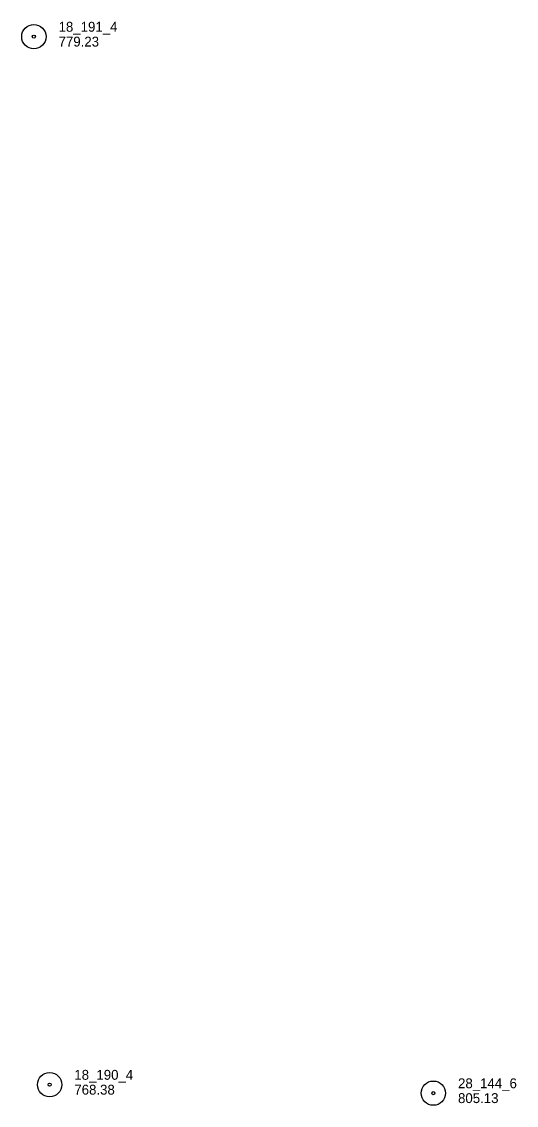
# Model space of a CAD drawing. Extents: x 589250 to 1188077, y 162953 to 363065.
# Drawn here: x 593134 to 593434, y 181724 to 182381 of the extents above; entities that cross this region are included whole.
import ezdxf

# ---------------------------------------------------------------- set-up
doc = ezdxf.new("R2010")
doc.units = 0
doc.layers.add('E_MAP_PassPoints', color=7, linetype='Continuous')

msp = doc.modelspace()

# ---------------------------------------------------------------- linework, layer by layer
at = {"layer": 'E_MAP_PassPoints'}
for centre, radius in [((593141.43, 182372.02), 7.38), ((593141.43, 182372.02), 7.38), ((593141.43, 182372.02), 0.945), ((593141.43, 182372.02), 0.945), ((593150.98, 181736.23), 7.38), ((593150.98, 181736.23), 7.38), ((593150.98, 181736.23), 0.945), ((593150.98, 181736.23), 0.945), ((593383.68, 181731.08), 7.38), ((593383.68, 181731.08), 0.945)]:
    msp.add_circle(centre, radius, dxfattribs=at)

# ---------------------------------------------------------------- texts
for s, p in [('18_191_4', (593156.43, 182375)), ('18_191_4', (593156.43, 182375)), ('779.23', (593156.43, 182366)), ('779.23', (593156.43, 182366)), ('18_190_4', (593165.98, 181739.21)), ('18_190_4', (593165.98, 181739.21)), ('768.38', (593165.98, 181730.21)), ('768.38', (593165.98, 181730.21)), ('28_144_6', (593398.68, 181734.07)), ('28_144_6', (593398.68, 181734.07)), ('805.13', (593398.68, 181725.07)), ('805.13', (593398.68, 181725.07))]:
    msp.add_text(s, height=6, dxfattribs=at).set_placement(p)

doc.saveas('drawing.dxf')
